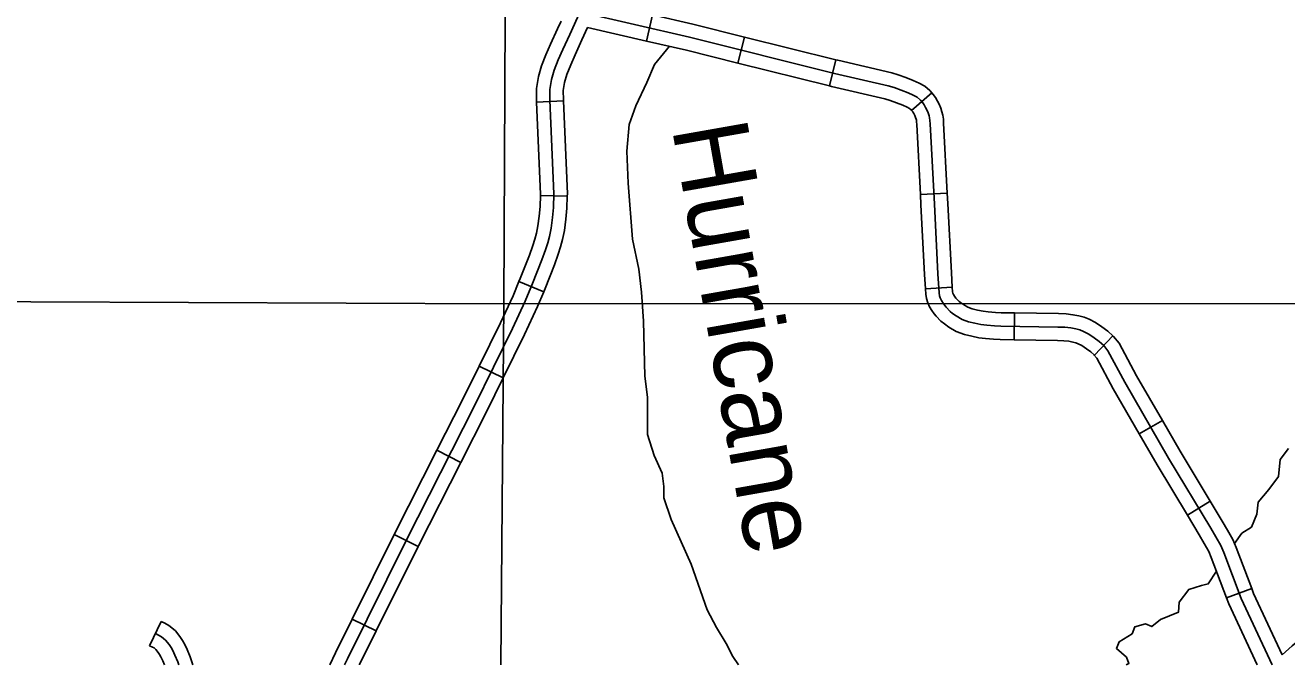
# Model space of a CAD drawing. Extents: x -492261 to -432772, y 1441225 to 1452922.
# Drawn here: x -458624.4 to -458422.6, y 1450742 to 1450844.2 of the extents above; entities that cross this region are included whole.
import ezdxf

# ---------------------------------------------------------------- set-up
doc = ezdxf.new("R2010")
doc.units = 0
doc.layers.add('Default', color=7, linetype='Continuous')

msp = doc.modelspace()

# ---------------------------------------------------------------- linework, layer by layer
at = {"layer": 'Default'}
for p, q in [((-458524.06, 1450845.87), (-458525.02, 1450841.69)), ((-458509.35, 1450842.33), (-458510.39, 1450838.17)), ((-458494.72, 1450838.68), (-458495.75, 1450834.52)), ((-458479.4, 1450833.43), (-458482.63, 1450830.61)), ((-458542.59, 1450831.93), (-458538.3, 1450832.11)), ((-458541.97, 1450817.01), (-458537.69, 1450816.89)), ((-458476.93, 1450817.39), (-458481.21, 1450817.17)), ((-458545.42, 1450803.25), (-458541.46, 1450801.62)), ((-458476.12, 1450802.37), (-458480.39, 1450802.07)), ((-458466.17, 1450798.22), (-458466.23, 1450793.93)), ((-458450.47, 1450794.59), (-458453.4, 1450791.46)), ((-458551.79, 1450789.74), (-458547.94, 1450787.84)), ((-458442.53, 1450781.04), (-458446.25, 1450778.91)), ((-458558.54, 1450776.27), (-458554.72, 1450774.33)), ((-458434.86, 1450768.11), (-458438.53, 1450765.89)), ((-458565.37, 1450762.8), (-458561.53, 1450760.9)), ((-458428.24, 1450754.18), (-458432.25, 1450752.66)), ((-458604.48, 1450745.02), (-458602.62, 1450748.88)), ((-458572.07, 1450749.28), (-458568.23, 1450747.38))]:
    msp.add_line(p, q, dxfattribs=at)
for points in [[(-458548.3, 1450741.98), (-458547.83, 1450799.69), (-458547.12, 1450949.17), (-458547.73, 1451095.88)], [(-458530.8, 1450857.21), (-458537.3, 1450842.76), (-458538.41, 1450840.35), (-458539.12, 1450838.7), (-458539.77, 1450837.02), (-458540.21, 1450835.55), (-458540.47, 1450833.97), (-458540.45, 1450832.25), (-458539.82, 1450817.24), (-458539.88, 1450815.09), (-458540.04, 1450813.46), (-458540.27, 1450811.78), (-458540.52, 1450810.47), (-458540.82, 1450809.42), (-458541.16, 1450808.29), (-458541.75, 1450806.7), (-458543.23, 1450802.94), (-458544.4, 1450800.11), (-458546.44, 1450795.73), (-458552.53, 1450783.38), (-458563.39, 1450761.97), (-458572.82, 1450742.95), (-458573.29, 1450741.98)], [(-458530.8, 1450857.21), (-458537.3, 1450842.76), (-458538.41, 1450840.35), (-458539.12, 1450838.7), (-458539.77, 1450837.02), (-458540.21, 1450835.55), (-458540.47, 1450833.97), (-458540.45, 1450832.25), (-458539.82, 1450817.24), (-458539.88, 1450815.09), (-458540.04, 1450813.46), (-458540.27, 1450811.78), (-458540.52, 1450810.47), (-458540.82, 1450809.42), (-458541.16, 1450808.29), (-458541.75, 1450806.7), (-458543.23, 1450802.94), (-458544.4, 1450800.11), (-458546.44, 1450795.73), (-458552.53, 1450783.38), (-458563.39, 1450761.97), (-458572.82, 1450742.95), (-458573.29, 1450741.98)], [(-458538.69, 1450844.88), (-458539.24, 1450843.65), (-458540.37, 1450841.22), (-458541.1, 1450839.51), (-458541.79, 1450837.72), (-458542.3, 1450836.04), (-458542.61, 1450834.13), (-458542.6, 1450832.19), (-458542.59, 1450831.93)], [(-458424.99, 1450741.98), (-458429.91, 1450752.55), (-458432.72, 1450759.94), (-458433.2, 1450761.05), (-458433.98, 1450762.43), (-458434.78, 1450763.82), (-458441.54, 1450775.02), (-458448.51, 1450787.13), (-458451.23, 1450792.17), (-458451.91, 1450793), (-458452.61, 1450793.66), (-458453.44, 1450794.27), (-458454.29, 1450794.84), (-458455.13, 1450795.27), (-458455.71, 1450795.5), (-458456.36, 1450795.66), (-458457.16, 1450795.82), (-458458.1, 1450795.93), (-458459.22, 1450795.97), (-458468.38, 1450796.11), (-458469.36, 1450796.17), (-458470.61, 1450796.29), (-458471.54, 1450796.39), (-458472.54, 1450796.59), (-458473.54, 1450796.82), (-458474.56, 1450797.19), (-458475.51, 1450797.75), (-458476.09, 1450798.16), (-458476.47, 1450798.48), (-458477.12, 1450799.15), (-458477.34, 1450799.41), (-458477.59, 1450799.77), (-458477.84, 1450800.2), (-458478.04, 1450800.62), (-458478.14, 1450800.96), (-458478.2, 1450801.42), (-458478.41, 1450804.48), (-458478.99, 1450815.62), (-458479.66, 1450828.45), (-458479.69, 1450828.99), (-458479.75, 1450829.43), (-458479.83, 1450829.76), (-458479.97, 1450830.22), (-458480.17, 1450830.68), (-458480.38, 1450831.09), (-458480.62, 1450831.52), (-458480.83, 1450831.8), (-458481.2, 1450832.23), (-458481.76, 1450832.7), (-458482.37, 1450833.05), (-458483.2, 1450833.42), (-458484.28, 1450833.85), (-458485.4, 1450834.24), (-458486.35, 1450834.52), (-458494.95, 1450836.53), (-458518.12, 1450842.31), (-458535.72, 1450846.35)], [(-458509.35, 1450842.33), (-458517.62, 1450844.39), (-458524.06, 1450845.87)], [(-458534.45, 1450843.86), (-458535.35, 1450841.86), (-458536.45, 1450839.48), (-458537.13, 1450837.89), (-458537.74, 1450836.33), (-458538.11, 1450835.07), (-458538.32, 1450833.8), (-458538.31, 1450832.3), (-458538.3, 1450832.11)], [(-458525.02, 1450841.69), (-458534.45, 1450843.86)], [(-458521.34, 1450840.85), (-458523.76, 1450837.94), (-458524.94, 1450835.05), (-458526.74, 1450831.34), (-458527.8, 1450828.34), (-458528.16, 1450824.09), (-458527.97, 1450818.99), (-458527.24, 1450810.02), (-458526.26, 1450805.23), (-458525.83, 1450801.52), (-458525.48, 1450796.89), (-458525.27, 1450788.13), (-458524.84, 1450784.76), (-458524.86, 1450778.8), (-458523.81, 1450775.45), (-458522.54, 1450772.61), (-458522.26, 1450770.5), (-458522.27, 1450768.67), (-458521.1, 1450765.2), (-458517.89, 1450758.06), (-458515.31, 1450750.74), (-458513.81, 1450747.91), (-458512.27, 1450745.37), (-458511.24, 1450743.28), (-458510.33, 1450741.98)], [(-458510.39, 1450838.17), (-458518.62, 1450840.22), (-458525.02, 1450841.69)], [(-458494.72, 1450838.68), (-458509.35, 1450842.33)], [(-458479.4, 1450833.43), (-458479.69, 1450833.76), (-458480.53, 1450834.47), (-458481.4, 1450834.96), (-458482.36, 1450835.4), (-458483.53, 1450835.86), (-458484.75, 1450836.29), (-458485.81, 1450836.59), (-458494.45, 1450838.61), (-458494.72, 1450838.68)], [(-458495.75, 1450834.52), (-458510.39, 1450838.17)], [(-458482.63, 1450830.61), (-458482.71, 1450830.7), (-458482.99, 1450830.93), (-458483.35, 1450831.14), (-458484.03, 1450831.45), (-458485.03, 1450831.84), (-458486.04, 1450832.2), (-458486.89, 1450832.44), (-458495.46, 1450834.44), (-458495.75, 1450834.52)], [(-458476.93, 1450817.39), (-458477.52, 1450828.57), (-458477.55, 1450829.18), (-458477.64, 1450829.84), (-458477.77, 1450830.35), (-458477.96, 1450830.96), (-458478.23, 1450831.59), (-458478.48, 1450832.09), (-458478.82, 1450832.69), (-458479.16, 1450833.15), (-458479.4, 1450833.43)], [(-458542.59, 1450831.93), (-458541.96, 1450817.23), (-458541.97, 1450817.01)], [(-458538.3, 1450832.11), (-458537.67, 1450817.25), (-458537.69, 1450816.89)], [(-458481.21, 1450817.17), (-458481.8, 1450828.33), (-458481.83, 1450828.79), (-458481.85, 1450829.02), (-458481.9, 1450829.18), (-458481.98, 1450829.47), (-458482.11, 1450829.77), (-458482.28, 1450830.09), (-458482.42, 1450830.35), (-458482.49, 1450830.45), (-458482.63, 1450830.61)], [(-458541.97, 1450817.01), (-458542.02, 1450815.22), (-458542.17, 1450813.71), (-458542.38, 1450812.13), (-458542.61, 1450810.97), (-458542.87, 1450810.02), (-458543.2, 1450808.98), (-458543.75, 1450807.46), (-458545.22, 1450803.74), (-458545.42, 1450803.25)], [(-458537.69, 1450816.89), (-458537.74, 1450814.95), (-458537.91, 1450813.21), (-458538.15, 1450811.43), (-458538.43, 1450809.98), (-458538.76, 1450808.81), (-458539.13, 1450807.61), (-458539.74, 1450805.94), (-458541.24, 1450802.14), (-458541.46, 1450801.62)], [(-458480.39, 1450802.07), (-458480.55, 1450804.35), (-458481.13, 1450815.51), (-458481.21, 1450817.17)], [(-458476.12, 1450802.37), (-458476.27, 1450804.61), (-458476.85, 1450815.73), (-458476.93, 1450817.39)], [(-458545.42, 1450803.25), (-458546.36, 1450800.97), (-458548.37, 1450796.66), (-458551.79, 1450789.74)], [(-458466.17, 1450798.22), (-458468.3, 1450798.25), (-458469.19, 1450798.31), (-458470.39, 1450798.42), (-458471.21, 1450798.51), (-458472.09, 1450798.68), (-458472.93, 1450798.88), (-458473.64, 1450799.14), (-458474.35, 1450799.55), (-458474.79, 1450799.87), (-458475.01, 1450800.05), (-458475.53, 1450800.59), (-458475.64, 1450800.73), (-458475.79, 1450800.93), (-458475.94, 1450801.19), (-458476.03, 1450801.38), (-458476.04, 1450801.41), (-458476.07, 1450801.62), (-458476.12, 1450802.37)], [(-458745.84, 1450800.3), (-458699.18, 1450800.33), (-458547.83, 1450799.69), (-458398.2, 1450799.72), (-458246.15, 1450797.9), (-458095.56, 1450797.76), (-457945.04, 1450799.46)], [(-458541.46, 1450801.62), (-458542.43, 1450799.24), (-458544.51, 1450794.8), (-458547.94, 1450787.84)], [(-458466.23, 1450793.93), (-458468.46, 1450793.97), (-458469.53, 1450794.03), (-458470.83, 1450794.16), (-458471.87, 1450794.27), (-458472.99, 1450794.49), (-458474.16, 1450794.76), (-458475.48, 1450795.25), (-458476.68, 1450795.95), (-458477.39, 1450796.46), (-458477.93, 1450796.9), (-458478.71, 1450797.71), (-458479.04, 1450798.1), (-458479.39, 1450798.6), (-458479.74, 1450799.2), (-458480.04, 1450799.85), (-458480.25, 1450800.51), (-458480.33, 1450801.21), (-458480.39, 1450802.07)], [(-458450.47, 1450794.59), (-458451.24, 1450795.31), (-458452.2, 1450796.02), (-458453.2, 1450796.69), (-458454.26, 1450797.23), (-458455.06, 1450797.54), (-458455.89, 1450797.76), (-458456.83, 1450797.94), (-458457.93, 1450798.06), (-458459.16, 1450798.12), (-458466.17, 1450798.22)], [(-458442.53, 1450781.04), (-458446.64, 1450788.17), (-458449.44, 1450793.37), (-458450.34, 1450794.46), (-458450.47, 1450794.59)], [(-458453.4, 1450791.46), (-458453.99, 1450792.01), (-458454.67, 1450792.51), (-458455.38, 1450793), (-458456.01, 1450793.31), (-458456.37, 1450793.45), (-458456.84, 1450793.57), (-458457.48, 1450793.7), (-458458.26, 1450793.79), (-458459.28, 1450793.83), (-458466.23, 1450793.93)], [(-458446.25, 1450778.91), (-458450.39, 1450786.09), (-458453.02, 1450790.98), (-458453.48, 1450791.53), (-458453.4, 1450791.46)], [(-458551.79, 1450789.74), (-458554.45, 1450784.34), (-458558.54, 1450776.27)], [(-458547.94, 1450787.84), (-458550.62, 1450782.42), (-458554.72, 1450774.33)], [(-458434.86, 1450768.11), (-458439.69, 1450776.11), (-458442.53, 1450781.04)], [(-458438.53, 1450765.89), (-458443.38, 1450773.93), (-458446.25, 1450778.91)], [(-458558.54, 1450776.27), (-458565.31, 1450762.93), (-458565.37, 1450762.8)], [(-458422.38, 1450776.55), (-458423.68, 1450774.77), (-458423.96, 1450772.1), (-458425.48, 1450770), (-458427.21, 1450767.98), (-458427.42, 1450766.05), (-458428.29, 1450763.97), (-458429.84, 1450762.99), (-458431.01, 1450761.38)], [(-458554.72, 1450774.33), (-458561.47, 1450761.01), (-458561.53, 1450760.9)], [(-458428.24, 1450754.18), (-458430.73, 1450760.75), (-458431.28, 1450762), (-458432.11, 1450763.5), (-458432.94, 1450764.91), (-458434.86, 1450768.11)], [(-458432.25, 1450752.66), (-458434.7, 1450759.13), (-458435.12, 1450760.09), (-458435.84, 1450761.37), (-458436.63, 1450762.73), (-458438.53, 1450765.89)], [(-458565.37, 1450762.8), (-458572.07, 1450749.28)], [(-458561.53, 1450760.9), (-458568.23, 1450747.38)], [(-458433.87, 1450756.94), (-458435.2, 1450754.9), (-458436.28, 1450754.67), (-458438.3, 1450753.99), (-458439.85, 1450751.98), (-458439.96, 1450750.37), (-458442.82, 1450749.19), (-458444.23, 1450748.09), (-458445.24, 1450748.5), (-458446.94, 1450748.03), (-458447.35, 1450746.93), (-458449.43, 1450745.65), (-458449.87, 1450744.58), (-458448.26, 1450743.19), (-458447.87, 1450742.16), (-458448.31, 1450741.98)], [(-458423.36, 1450743.56), (-458427.94, 1450753.38), (-458428.24, 1450754.18)], [(-458427.35, 1450741.98), (-458431.89, 1450751.72), (-458432.25, 1450752.66)], [(-458413.06, 1450752.27), (-458421.78, 1450745.01), (-458423.36, 1450743.56)], [(-458602.62, 1450748.88), (-458602.05, 1450748.6), (-458601.42, 1450748.25), (-458600.9, 1450747.86), (-458600.36, 1450747.39), (-458599.63, 1450746.49), (-458599.2, 1450745.83), (-458598.86, 1450745.21), (-458598.46, 1450744.39), (-458597.98, 1450743.23), (-458597.65, 1450742.26), (-458597.58, 1450741.98)], [(-458572.07, 1450749.28), (-458574.74, 1450743.89), (-458575.67, 1450741.98)], [(-458603.55, 1450746.95), (-458603.03, 1450746.7), (-458602.59, 1450746.45), (-458602.25, 1450746.19), (-458601.91, 1450745.9), (-458601.36, 1450745.22), (-458601.04, 1450744.72), (-458600.77, 1450744.23), (-458600.42, 1450743.51), (-458599.98, 1450742.47), (-458599.82, 1450741.98)], [(-458568.23, 1450747.38), (-458570.89, 1450742), (-458570.91, 1450741.98)], [(-458604.48, 1450745.02), (-458604.02, 1450744.8), (-458603.77, 1450744.66), (-458603.61, 1450744.53), (-458603.46, 1450744.4), (-458603.09, 1450743.95), (-458602.88, 1450743.62), (-458602.67, 1450743.25), (-458602.37, 1450742.63), (-458602.1, 1450741.98)]]:
    msp.add_lwpolyline(points, dxfattribs=at)

# ---------------------------------------------------------------- texts
msp.add_text('Hurricane', height=12.069, rotation=280, dxfattribs=at).set_placement((-458520.98, 1450827.82))

doc.saveas('drawing.dxf')
